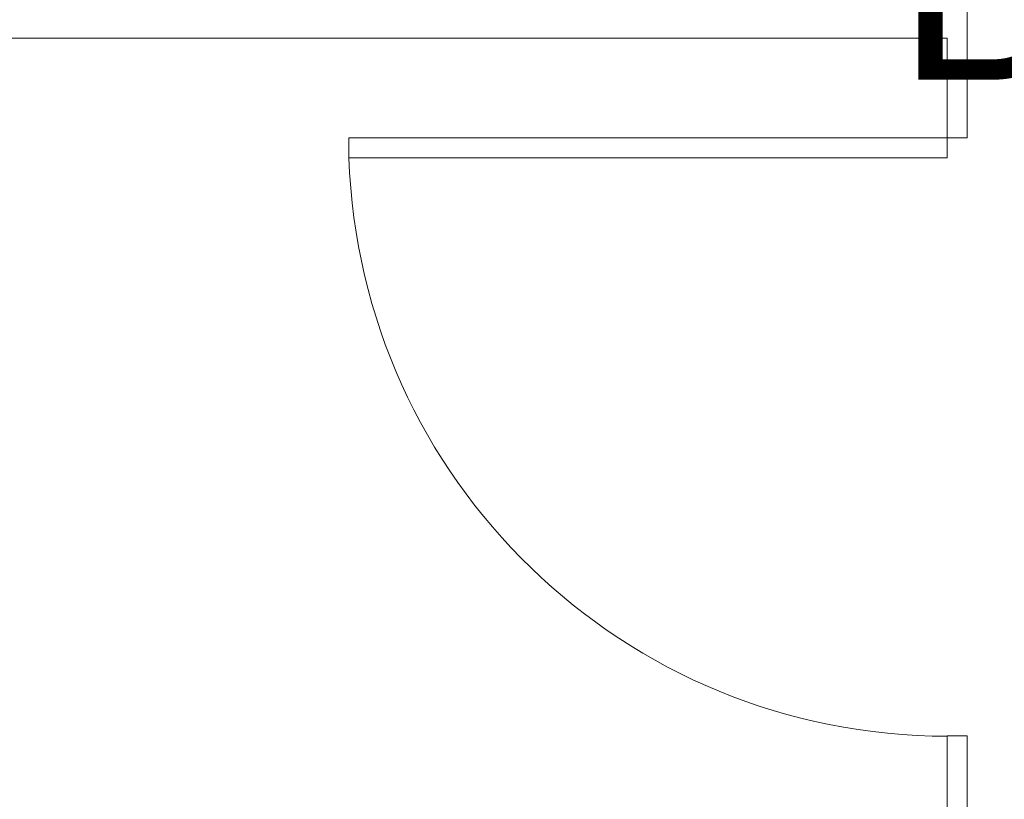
# Model space of a CAD drawing. Header units: millimetres. Extents: x 567 to 934, y -1 to 364.
# Tile 492 of 656: x 768.33 to 770.3, y 46.48 to 48.04. Entities that reach past the tile are written whole.
import ezdxf

# ---------------------------------------------------------------- set-up
doc = ezdxf.new("R2010")
doc.units = ezdxf.units.MM
doc.header["$MEASUREMENT"] = 0
doc.linetypes.add('NULL', pattern=[0])
doc.layers.add('ARQ FINA', color=8, linetype='Continuous')
doc.styles.add('Arial', font='arial.ttf')

msp = doc.modelspace()

# ---------------------------------------------------------------- linework, layer by layer
at = {"layer": 'ARQ FINA', "lineweight": 5}
for p, q in [((770.2278, 47.8054), (770.2278, 48.2054)), ((767.1278, 48.0054), (770.1878, 48.0054)), ((770.1878, 48.0054), (770.1878, 47.8054)), ((770.1878, 47.8054), (768.9878, 47.8054)), ((768.9878, 47.8054), (768.9878, 47.7654)), ((770.1878, 47.8054), (770.2278, 47.8054)), ((770.1878, 47.8054), (770.1878, 47.7654)), ((770.1878, 47.7654), (768.9878, 47.7654)), ((770.2278, 46.6054), (770.1878, 46.6054)), ((770.1878, 46.6054), (770.1878, 46.1054)), ((770.2278, 45.8254), (770.2278, 46.6054))]:
    msp.add_line(p, q, dxfattribs=at)
msp.add_arc((770.1878, 47.8054), 1.2007, 181.9092, 270, dxfattribs=at)

# ---------------------------------------------------------------- texts
at = {"layer": 'ARQ FINA', "linetype": 'NULL', "lineweight": 5, "insert": (770.0871, 47.922), "char_height": 0.375, "width": 5.834223, "attachment_point": 7, "line_spacing_factor": 0.9, "style": 'Arial'}
msp.add_mtext('BANH° FEM', dxfattribs=at)

doc.saveas('drawing.dxf')
